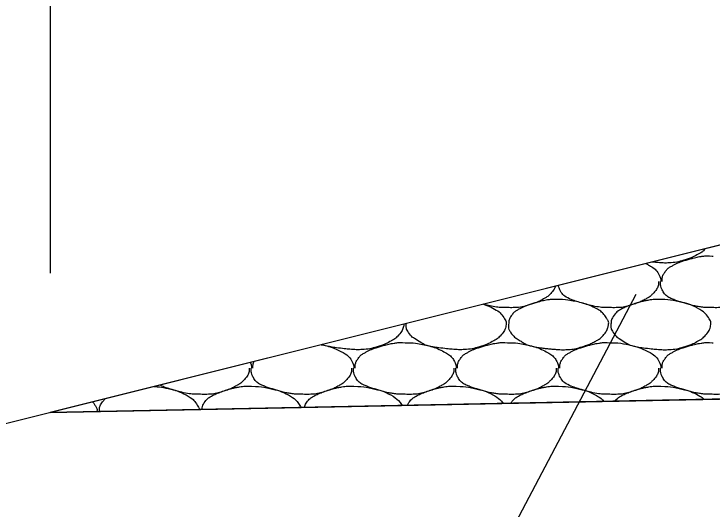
# Model space of a CAD drawing. Extents: x 1373719 to 1374161, y 379835 to 380167.
# Drawn here: x 1373943.234 to 1373946.378, y 380058.21 to 380060.441 of the extents above; entities that cross this region are included whole.
import ezdxf

# ---------------------------------------------------------------- set-up
doc = ezdxf.new("R2010")
doc.units = 0
for name, color, linetype in [('Agg Base Course Text', 7, 'Continuous'), ('Aggregate Base Course', 7, 'Continuous'), ('GREEN_TXT', 7, 'Continuous'), ('SIGNATURE', 7, 'Continuous')]:
    doc.layers.add(name, color=color, linetype=linetype)

msp = doc.modelspace()

# ---------------------------------------------------------------- linework, layer by layer
for p, q in [((1373949.7179, 380060.2256), (1373933.7145, 380056.2248)), ((1373964.7341, 380059.0723), (1373943.3975, 380058.6456))]:
    msp.add_line(p, q)
at = {"layer": 'Agg Base Course Text'}
msp.add_lwpolyline([(1373940.354, 380051.5188), (1373941.9994, 380051.5188), (1373946.036, 380059.1792)], dxfattribs=at)
at = {"layer": 'Aggregate Base Course'}
for points, degree in [([(1373946.3479, 380059.3832), (1373946.3477, 380059.383), (1373946.3476, 380059.3828), (1373946.339, 380059.3732), (1373946.3306, 380059.3668), (1373946.3023, 380059.3507), (1373946.2844, 380059.3421), (1373946.2391, 380059.3277), (1373946.2135, 380059.3213), (1373946.174, 380059.3188), (1373946.1608, 380059.3187), (1373946.1342, 380059.3205), (1373946.1207, 380059.3217), (1373946.1073, 380059.323)], 3), ([(1373946.153, 380059.235), (1373946.153, 380059.2356), (1373946.153, 380059.2362), (1373946.153, 380059.2368), (1373946.1533, 380059.252), (1373946.1576, 380059.2666), (1373946.1674, 380059.28), (1373946.1773, 380059.2936), (1373946.1896, 380059.3016), (1373946.2034, 380059.3088), (1373946.2153, 380059.315), (1373946.2269, 380059.3208), (1373946.2394, 380059.325), (1373946.2573, 380059.3311), (1373946.2751, 380059.3365), (1373946.2934, 380059.3412), (1373946.3047, 380059.3442), (1373946.3161, 380059.3466), (1373946.3276, 380059.3484), (1373946.3443, 380059.351), (1373946.3613, 380059.3517), (1373946.378, 380059.3502)], 3), ([(1373946.378, 380059.3502), (1373946.3798, 380059.3501), (1373946.3816, 380059.3503), (1373946.3834, 380059.3502)], 2), ([(1373946.0793, 380059.316), (1373946.0841, 380059.3138), (1373946.0888, 380059.3114), (1373946.1135, 380059.2981), (1373946.1294, 380059.2842), (1373946.1451, 380059.255), (1373946.1469, 380059.2461), (1373946.1477, 380059.2362), (1373946.1477, 380059.2356), (1373946.1476, 380059.235)], 3), ([(1373945.6729, 380059.2144), (1373945.6686, 380059.2024), (1373945.66, 380059.1914), (1373945.6426, 380059.1718), (1373945.634, 380059.1652), (1373945.6057, 380059.1491), (1373945.5878, 380059.1405), (1373945.5425, 380059.1261), (1373945.517, 380059.119), (1373945.4792, 380059.1176), (1373945.4678, 380059.1175), (1373945.4564, 380059.118)], 3), ([(1373945.9172, 380059.118), (1373945.9148, 380059.118), (1373945.9124, 380059.118), (1373945.8901, 380059.118), (1373945.8703, 380059.1199), (1373945.8296, 380059.1272), (1373945.8095, 380059.1336), (1373945.7714, 380059.1446), (1373945.7543, 380059.1503), (1373945.7182, 380059.1658), (1373945.7023, 380059.1796), (1373945.689, 380059.2052), (1373945.687, 380059.2114), (1373945.686, 380059.2177)], 3), ([(1373946.1368, 380059.235), (1373946.1369, 380059.2332), (1373946.1369, 380059.2314), (1373946.1368, 380059.2296), (1373946.1361, 380059.2114), (1373946.1246, 380059.1956), (1373946.1116, 380059.181), (1373946.1034, 380059.1718), (1373946.0948, 380059.1652), (1373946.0846, 380059.1594), (1373946.0665, 380059.1491), (1373946.0486, 380059.1405), (1373946.0288, 380059.1342), (1373946.0033, 380059.1261), (1373945.9778, 380059.119), (1373945.9514, 380059.118), (1373945.94, 380059.1176), (1373945.9286, 380059.1175), (1373945.9172, 380059.118)], 3), ([(1373946.378, 380059.118), (1373946.3756, 380059.118), (1373946.3732, 380059.118), (1373946.3708, 380059.118), (1373946.3509, 380059.118), (1373946.3311, 380059.1199), (1373946.3114, 380059.1234), (1373946.2904, 380059.1272), (1373946.2703, 380059.1336), (1373946.2499, 380059.1395), (1373946.2322, 380059.1446), (1373946.2151, 380059.1503), (1373946.198, 380059.1576), (1373946.179, 380059.1658), (1373946.1631, 380059.1796), (1373946.153, 380059.199), (1373946.1478, 380059.209), (1373946.1458, 380059.2191), (1373946.1458, 380059.2296), (1373946.1458, 380059.2314), (1373946.1458, 380059.2332), (1373946.1458, 380059.235)], 3), ([(1373946.5976, 380059.235), (1373946.5977, 380059.2332), (1373946.5977, 380059.2314), (1373946.5976, 380059.2296), (1373946.5969, 380059.2114), (1373946.5854, 380059.1956), (1373946.5724, 380059.181), (1373946.5642, 380059.1718), (1373946.5556, 380059.1652), (1373946.5454, 380059.1594), (1373946.5273, 380059.1491), (1373946.5094, 380059.1405), (1373946.4896, 380059.1342), (1373946.4641, 380059.1261), (1373946.4386, 380059.119), (1373946.4122, 380059.118), (1373946.4008, 380059.1176), (1373946.3894, 380059.1175), (1373946.378, 380059.118)], 3), ([(1373945.6868, 380059.154), (1373945.7132, 380059.1544), (1373945.7396, 380059.1504), (1373945.766, 380059.145), (1373945.7982, 380059.1384), (1373945.8279, 380059.1286), (1373945.8578, 380059.1126), (1373945.8777, 380059.1019), (1373945.8914, 380059.0875), (1373945.9046, 380059.0676), (1373945.9103, 380059.0591), (1373945.9134, 380059.0492), (1373945.9118, 380059.0406), (1373945.9088, 380059.0237), (1373945.9, 380059.0069), (1373945.8866, 380058.992), (1373945.8782, 380058.9826), (1373945.8698, 380058.9762), (1373945.8596, 380058.9704), (1373945.8415, 380058.9601), (1373945.8236, 380058.9515), (1373945.8038, 380058.9452), (1373945.7783, 380058.9371), (1373945.7527, 380058.9307), (1373945.7264, 380058.929), (1373945.7132, 380058.9282), (1373945.7, 380058.9281), (1373945.6868, 380058.929), (1373945.667, 380058.9303), (1373945.6472, 380058.9323), (1373945.6274, 380058.9344), (1373945.6056, 380058.9368), (1373945.5841, 380058.9402), (1373945.5626, 380058.9452), (1373945.545, 380058.9493), (1373945.5298, 380058.9587), (1373945.514, 380058.9686), (1373945.4961, 380058.9798), (1373945.4816, 380058.9907), (1373945.469, 380059.01), (1373945.4625, 380059.0199), (1373945.4612, 380059.0305), (1373945.4618, 380059.0406), (1373945.4626, 380059.0552), (1373945.4657, 380059.0699), (1373945.4762, 380059.0838), (1373945.4868, 380059.0979), (1373945.4984, 380059.1054), (1373945.5122, 380059.1126), (1373945.5241, 380059.1188), (1373945.5357, 380059.1246), (1373945.5482, 380059.1288), (1373945.5661, 380059.1349), (1373945.5839, 380059.1403), (1373945.6022, 380059.145), (1373945.6135, 380059.148), (1373945.6249, 380059.1504), (1373945.6364, 380059.1522), (1373945.6531, 380059.1548), (1373945.6701, 380059.1555), (1373945.6868, 380059.154)], 3), ([(1373946.1476, 380059.154), (1373946.174, 380059.1544), (1373946.2004, 380059.1504), (1373946.259, 380059.1384), (1373946.2887, 380059.1286), (1373946.3385, 380059.1019), (1373946.3522, 380059.0875), (1373946.3711, 380059.0591), (1373946.3742, 380059.0492), (1373946.3696, 380059.0237), (1373946.3608, 380059.0069), (1373946.339, 380058.9826), (1373946.3306, 380058.9762), (1373946.3023, 380058.9601), (1373946.2844, 380058.9515), (1373946.2391, 380058.9371), (1373946.2135, 380058.9307), (1373946.174, 380058.9282), (1373946.1608, 380058.9281), (1373946.1278, 380058.9303), (1373946.108, 380058.9323), (1373946.0664, 380058.9368), (1373946.0449, 380058.9402), (1373946.0058, 380058.9493), (1373945.9906, 380058.9587), (1373945.9569, 380058.9798), (1373945.9424, 380058.9907), (1373945.9233, 380059.0199), (1373945.922, 380059.0305), (1373945.9234, 380059.0552), (1373945.9265, 380059.0699), (1373945.9476, 380059.0979), (1373945.9592, 380059.1054), (1373945.9849, 380059.1188), (1373945.9965, 380059.1246), (1373946.0269, 380059.1349), (1373946.0447, 380059.1403), (1373946.0743, 380059.148), (1373946.0857, 380059.1504), (1373946.1139, 380059.1548), (1373946.1309, 380059.1555), (1373946.1476, 380059.154)], 3), ([(1373945.3489, 380059.1334), (1373945.3652, 380059.1279), (1373945.3811, 380059.1212), (1373945.4169, 380059.1019), (1373945.4306, 380059.0875), (1373945.4495, 380059.0591), (1373945.4526, 380059.0492), (1373945.448, 380059.0237), (1373945.4392, 380059.0069), (1373945.4174, 380058.9826), (1373945.409, 380058.9762), (1373945.3807, 380058.9601), (1373945.3628, 380058.9515), (1373945.3175, 380058.9371), (1373945.2919, 380058.9307), (1373945.2524, 380058.9282), (1373945.2392, 380058.9281), (1373945.2062, 380058.9303), (1373945.1864, 380058.9323), (1373945.1448, 380058.9368), (1373945.1233, 380058.9402), (1373945.0842, 380058.9493), (1373945.069, 380058.9587), (1373945.0353, 380058.9798), (1373945.0208, 380058.9907), (1373945.0017, 380059.0199), (1373945.0004, 380059.0305), (1373945.0011, 380059.0426), (1373945.0013, 380059.0446), (1373945.0015, 380059.0466)], 3), ([(1373945.4564, 380059.118), (1373945.454, 380059.118), (1373945.4516, 380059.118), (1373945.4293, 380059.118), (1373945.4095, 380059.1199), (1373945.3759, 380059.1259), (1373945.3625, 380059.1296), (1373945.349, 380059.1334)], 3), ([(1373944.9906, 380059.0438), (1373944.9905, 380059.0427), (1373944.9904, 380059.0417), (1373944.9872, 380059.0237), (1373944.9784, 380059.0069), (1373944.9566, 380058.9826), (1373944.9482, 380058.9762), (1373944.9199, 380058.9601), (1373944.902, 380058.9515), (1373944.8567, 380058.9371), (1373944.8311, 380058.9307), (1373944.7916, 380058.9282), (1373944.7784, 380058.9281), (1373944.7454, 380058.9303), (1373944.7256, 380058.9323), (1373944.684, 380058.9368), (1373944.6625, 380058.9402), (1373944.6344, 380058.9467), (1373944.6282, 380058.949), (1373944.6222, 380058.9517)], 3), ([(1373944.7706, 380058.8444), (1373944.7706, 380058.845), (1373944.7706, 380058.8456), (1373944.7706, 380058.8462), (1373944.7709, 380058.8614), (1373944.7752, 380058.876), (1373944.785, 380058.8894), (1373944.7949, 380058.903), (1373944.8072, 380058.911), (1373944.821, 380058.9182), (1373944.8329, 380058.9244), (1373944.8445, 380058.9302), (1373944.857, 380058.9344), (1373944.8749, 380058.9405), (1373944.8927, 380058.9459), (1373944.911, 380058.9506), (1373944.9223, 380058.9536), (1373944.9337, 380058.956), (1373944.9452, 380058.9578), (1373944.9619, 380058.9604), (1373944.9789, 380058.9611), (1373944.9956, 380058.9596)], 3), ([(1373944.9956, 380058.9596), (1373944.9974, 380058.9595), (1373944.9992, 380058.9597), (1373945.001, 380058.9596)], 2), ([(1373945.001, 380058.9596), (1373945.0274, 380058.96), (1373945.0538, 380058.956), (1373945.0802, 380058.9506), (1373945.1124, 380058.944), (1373945.1421, 380058.9342), (1373945.172, 380058.9182), (1373945.1919, 380058.9075), (1373945.2078, 380058.8936), (1373945.2188, 380058.8732), (1373945.2235, 380058.8644), (1373945.2253, 380058.8555), (1373945.226, 380058.8462), (1373945.2261, 380058.8456), (1373945.2261, 380058.845), (1373945.226, 380058.8444)], 3), ([(1373945.2314, 380058.8444), (1373945.2314, 380058.845), (1373945.2314, 380058.8456), (1373945.2314, 380058.8462), (1373945.2317, 380058.8614), (1373945.236, 380058.876), (1373945.2458, 380058.8894), (1373945.2557, 380058.903), (1373945.268, 380058.911), (1373945.2818, 380058.9182), (1373945.2937, 380058.9244), (1373945.3053, 380058.9302), (1373945.3178, 380058.9344), (1373945.3357, 380058.9405), (1373945.3535, 380058.9459), (1373945.3718, 380058.9506), (1373945.3831, 380058.9536), (1373945.3945, 380058.956), (1373945.406, 380058.9578), (1373945.4227, 380058.9604), (1373945.4397, 380058.9611), (1373945.4564, 380058.9596)], 3), ([(1373945.4564, 380058.9596), (1373945.4582, 380058.9595), (1373945.46, 380058.9597), (1373945.4618, 380058.9596)], 2), ([(1373945.4618, 380058.9596), (1373945.4882, 380058.96), (1373945.5146, 380058.956), (1373945.541, 380058.9506), (1373945.5732, 380058.944), (1373945.6029, 380058.9342), (1373945.6328, 380058.9182), (1373945.6527, 380058.9075), (1373945.6686, 380058.8936), (1373945.6796, 380058.8732), (1373945.6843, 380058.8644), (1373945.6861, 380058.8555), (1373945.6868, 380058.8462), (1373945.6869, 380058.8456), (1373945.6869, 380058.845), (1373945.6868, 380058.8444)], 3), ([(1373945.6922, 380058.8444), (1373945.6922, 380058.845), (1373945.6922, 380058.8456), (1373945.6922, 380058.8462), (1373945.6925, 380058.8614), (1373945.6968, 380058.876), (1373945.7066, 380058.8894), (1373945.7165, 380058.903), (1373945.7288, 380058.911), (1373945.7426, 380058.9182), (1373945.7545, 380058.9244), (1373945.7661, 380058.9302), (1373945.7786, 380058.9344), (1373945.7965, 380058.9405), (1373945.8143, 380058.9459), (1373945.8326, 380058.9506), (1373945.8439, 380058.9536), (1373945.8553, 380058.956), (1373945.8668, 380058.9578), (1373945.8835, 380058.9604), (1373945.9005, 380058.9611), (1373945.9172, 380058.9596)], 3), ([(1373945.9172, 380058.9596), (1373945.919, 380058.9595), (1373945.9208, 380058.9597), (1373945.9226, 380058.9596)], 2), ([(1373945.9226, 380058.9596), (1373945.949, 380058.96), (1373945.9754, 380058.956), (1373946.034, 380058.944), (1373946.0637, 380058.9342), (1373946.1135, 380058.9075), (1373946.1294, 380058.8936), (1373946.1451, 380058.8644), (1373946.1469, 380058.8555), (1373946.1477, 380058.8456), (1373946.1477, 380058.845), (1373946.1476, 380058.8444)], 3), ([(1373946.153, 380058.8444), (1373946.153, 380058.845), (1373946.153, 380058.8456), (1373946.153, 380058.8462), (1373946.1533, 380058.8614), (1373946.1576, 380058.876), (1373946.1674, 380058.8894), (1373946.1773, 380058.903), (1373946.1896, 380058.911), (1373946.2034, 380058.9182), (1373946.2153, 380058.9244), (1373946.2269, 380058.9302), (1373946.2394, 380058.9344), (1373946.2573, 380058.9405), (1373946.2751, 380058.9459), (1373946.2934, 380058.9506), (1373946.3047, 380058.9536), (1373946.3161, 380058.956), (1373946.3276, 380058.9578), (1373946.3443, 380058.9604), (1373946.3613, 380058.9611), (1373946.378, 380058.9596)], 3), ([(1373946.378, 380058.9596), (1373946.3798, 380058.9595), (1373946.3816, 380058.9597), (1373946.3834, 380058.9596)], 2), ([(1373944.6185, 380058.9508), (1373944.6188, 380058.9507), (1373944.6191, 380058.9507), (1373944.6516, 380058.944), (1373944.6813, 380058.9342), (1373944.7311, 380058.9075), (1373944.747, 380058.8936), (1373944.7627, 380058.8644), (1373944.7645, 380058.8555), (1373944.7653, 380058.8456), (1373944.7653, 380058.845), (1373944.7652, 380058.8444)], 3), ([(1373944.2984, 380058.8708), (1373944.3022, 380058.8628), (1373944.3037, 380058.8547), (1373944.3045, 380058.8456), (1373944.3045, 380058.845), (1373944.3044, 380058.8444)], 3), ([(1373944.3098, 380058.8444), (1373944.3098, 380058.845), (1373944.3098, 380058.8456), (1373944.31, 380058.8562), (1373944.3119, 380058.8659), (1373944.316, 380058.8752)], 3), ([(1373944.2936, 380058.8444), (1373944.2937, 380058.8426), (1373944.2937, 380058.8408), (1373944.2936, 380058.839), (1373944.2929, 380058.8208), (1373944.2814, 380058.805), (1373944.2684, 380058.7904), (1373944.2602, 380058.7812), (1373944.2516, 380058.7746), (1373944.2414, 380058.7688), (1373944.2233, 380058.7585), (1373944.2054, 380058.7499), (1373944.1856, 380058.7436), (1373944.1601, 380058.7355), (1373944.1346, 380058.7284), (1373944.1082, 380058.7274), (1373944.0968, 380058.727), (1373944.0854, 380058.7269), (1373944.074, 380058.7274)], 3), ([(1373944.5348, 380058.7274), (1373944.5324, 380058.7274), (1373944.53, 380058.7274), (1373944.5276, 380058.7274), (1373944.5077, 380058.7274), (1373944.4879, 380058.7293), (1373944.4682, 380058.7328), (1373944.4472, 380058.7366), (1373944.4271, 380058.743), (1373944.4067, 380058.7489), (1373944.389, 380058.754), (1373944.3719, 380058.7597), (1373944.3548, 380058.767), (1373944.3358, 380058.7752), (1373944.3199, 380058.789), (1373944.3098, 380058.8084), (1373944.3046, 380058.8184), (1373944.3026, 380058.8285), (1373944.3026, 380058.839), (1373944.3026, 380058.8408), (1373944.3026, 380058.8426), (1373944.3026, 380058.8444)], 3), ([(1373944.7544, 380058.8444), (1373944.7545, 380058.8426), (1373944.7545, 380058.8408), (1373944.7544, 380058.839), (1373944.7537, 380058.8208), (1373944.7422, 380058.805), (1373944.7292, 380058.7904), (1373944.721, 380058.7812), (1373944.7124, 380058.7746), (1373944.7022, 380058.7688), (1373944.6841, 380058.7585), (1373944.6662, 380058.7499), (1373944.6464, 380058.7436), (1373944.6209, 380058.7355), (1373944.5954, 380058.7284), (1373944.569, 380058.7274), (1373944.5576, 380058.727), (1373944.5462, 380058.7269), (1373944.5348, 380058.7274)], 3), ([(1373944.9956, 380058.7274), (1373944.9932, 380058.7274), (1373944.9908, 380058.7274), (1373944.9884, 380058.7274), (1373944.9685, 380058.7274), (1373944.9487, 380058.7293), (1373944.929, 380058.7328), (1373944.908, 380058.7366), (1373944.8879, 380058.743), (1373944.8675, 380058.7489), (1373944.8498, 380058.754), (1373944.8327, 380058.7597), (1373944.8156, 380058.767), (1373944.7966, 380058.7752), (1373944.7807, 380058.789), (1373944.7706, 380058.8084), (1373944.7654, 380058.8184), (1373944.7634, 380058.8285), (1373944.7634, 380058.839), (1373944.7634, 380058.8408), (1373944.7634, 380058.8426), (1373944.7634, 380058.8444)], 3), ([(1373945.2152, 380058.8444), (1373945.2153, 380058.8426), (1373945.2153, 380058.8408), (1373945.2152, 380058.839), (1373945.2145, 380058.8208), (1373945.203, 380058.805), (1373945.19, 380058.7904), (1373945.1818, 380058.7812), (1373945.1732, 380058.7746), (1373945.163, 380058.7688), (1373945.1449, 380058.7585), (1373945.127, 380058.7499), (1373945.1072, 380058.7436), (1373945.0817, 380058.7355), (1373945.0562, 380058.7284), (1373945.0298, 380058.7274), (1373945.0184, 380058.727), (1373945.007, 380058.7269), (1373944.9956, 380058.7274)], 3), ([(1373945.4564, 380058.7274), (1373945.454, 380058.7274), (1373945.4516, 380058.7274), (1373945.4492, 380058.7274), (1373945.4293, 380058.7274), (1373945.4095, 380058.7293), (1373945.3898, 380058.7328), (1373945.3688, 380058.7366), (1373945.3487, 380058.743), (1373945.3283, 380058.7489), (1373945.3106, 380058.754), (1373945.2935, 380058.7597), (1373945.2764, 380058.767), (1373945.2574, 380058.7752), (1373945.2415, 380058.789), (1373945.2314, 380058.8084), (1373945.2262, 380058.8184), (1373945.2242, 380058.8285), (1373945.2242, 380058.839), (1373945.2242, 380058.8408), (1373945.2242, 380058.8426), (1373945.2242, 380058.8444)], 3), ([(1373945.676, 380058.8444), (1373945.6761, 380058.8426), (1373945.6761, 380058.8408), (1373945.676, 380058.839), (1373945.6753, 380058.8208), (1373945.6638, 380058.805), (1373945.6508, 380058.7904), (1373945.6426, 380058.7812), (1373945.634, 380058.7746), (1373945.6238, 380058.7688), (1373945.6057, 380058.7585), (1373945.5878, 380058.7499), (1373945.568, 380058.7436), (1373945.5425, 380058.7355), (1373945.517, 380058.7284), (1373945.4906, 380058.7274), (1373945.4792, 380058.727), (1373945.4678, 380058.7269), (1373945.4564, 380058.7274)], 3), ([(1373945.9172, 380058.7274), (1373945.9148, 380058.7274), (1373945.9124, 380058.7274), (1373945.8901, 380058.7274), (1373945.8703, 380058.7293), (1373945.8296, 380058.7366), (1373945.8095, 380058.743), (1373945.7714, 380058.754), (1373945.7543, 380058.7597), (1373945.7182, 380058.7752), (1373945.7023, 380058.789), (1373945.687, 380058.8184), (1373945.685, 380058.8285), (1373945.685, 380058.8408), (1373945.685, 380058.8426), (1373945.685, 380058.8444)], 3), ([(1373946.1368, 380058.8444), (1373946.1369, 380058.8426), (1373946.1369, 380058.8408), (1373946.1368, 380058.839), (1373946.1361, 380058.8208), (1373946.1246, 380058.805), (1373946.1116, 380058.7904), (1373946.1034, 380058.7812), (1373946.0948, 380058.7746), (1373946.0846, 380058.7688), (1373946.0665, 380058.7585), (1373946.0486, 380058.7499), (1373946.0288, 380058.7436), (1373946.0033, 380058.7355), (1373945.9778, 380058.7284), (1373945.9514, 380058.7274), (1373945.94, 380058.727), (1373945.9286, 380058.7269), (1373945.9172, 380058.7274)], 3), ([(1373946.378, 380058.7274), (1373946.3756, 380058.7274), (1373946.3732, 380058.7274), (1373946.3708, 380058.7274), (1373946.3509, 380058.7274), (1373946.3311, 380058.7293), (1373946.3114, 380058.7328), (1373946.2904, 380058.7366), (1373946.2703, 380058.743), (1373946.2499, 380058.7489), (1373946.2322, 380058.754), (1373946.2151, 380058.7597), (1373946.198, 380058.767), (1373946.179, 380058.7752), (1373946.1631, 380058.789), (1373946.153, 380058.8084), (1373946.1478, 380058.8184), (1373946.1458, 380058.8285), (1373946.1458, 380058.839), (1373946.1458, 380058.8408), (1373946.1458, 380058.8426), (1373946.1458, 380058.8444)], 3), ([(1373946.5976, 380058.8444), (1373946.5977, 380058.8426), (1373946.5977, 380058.8408), (1373946.5976, 380058.839), (1373946.5969, 380058.8208), (1373946.5854, 380058.805), (1373946.5724, 380058.7904), (1373946.5642, 380058.7812), (1373946.5556, 380058.7746), (1373946.5454, 380058.7688), (1373946.5273, 380058.7585), (1373946.5094, 380058.7499), (1373946.4896, 380058.7436), (1373946.4641, 380058.7355), (1373946.4386, 380058.7284), (1373946.4122, 380058.7274), (1373946.4008, 380058.727), (1373946.3894, 380058.7269), (1373946.378, 380058.7274)], 3), ([(1373944.074, 380058.7274), (1373944.0716, 380058.7274), (1373944.0692, 380058.7274), (1373944.0469, 380058.7274), (1373944.0271, 380058.7293), (1373943.9864, 380058.7366), (1373943.9663, 380058.743), (1373943.9282, 380058.754), (1373943.9111, 380058.7597), (1373943.8927, 380058.7676), (1373943.8915, 380058.7681), (1373943.8902, 380058.7687)], 3), ([(1373944.0803, 380058.6592), (1373944.0819, 380058.6708), (1373944.0855, 380058.6822), (1373944.1044, 380058.7073), (1373944.116, 380058.7148), (1373944.1417, 380058.7282), (1373944.1533, 380058.734), (1373944.1837, 380058.7443), (1373944.2015, 380058.7497), (1373944.2311, 380058.7574), (1373944.2425, 380058.7598), (1373944.2707, 380058.7642), (1373944.2877, 380058.7649), (1373944.3044, 380058.7634)], 3), ([(1373944.3044, 380058.7634), (1373944.3308, 380058.7638), (1373944.3572, 380058.7598), (1373944.4158, 380058.7478), (1373944.4455, 380058.738), (1373944.4953, 380058.7113), (1373944.509, 380058.6969), (1373944.5241, 380058.6742), (1373944.5257, 380058.6712), (1373944.5269, 380058.6681)], 3), ([(1373944.5428, 380058.6685), (1373944.545, 380058.6769), (1373944.5485, 380058.6852), (1373944.5652, 380058.7073), (1373944.5768, 380058.7148), (1373944.6025, 380058.7282), (1373944.6141, 380058.734), (1373944.6445, 380058.7443), (1373944.6623, 380058.7497), (1373944.6919, 380058.7574), (1373944.7033, 380058.7598), (1373944.7315, 380058.7642), (1373944.7485, 380058.7649), (1373944.7652, 380058.7634)], 3), ([(1373944.7652, 380058.7634), (1373944.7916, 380058.7638), (1373944.818, 380058.7598), (1373944.8766, 380058.7478), (1373944.9063, 380058.738), (1373944.9561, 380058.7114), (1373944.9697, 380058.697), (1373944.9828, 380058.6773)], 3), ([(1373945.0066, 380058.6777), (1373945.0087, 380058.683), (1373945.0116, 380058.6882), (1373945.026, 380058.7073), (1373945.0376, 380058.7148), (1373945.0633, 380058.7282), (1373945.0749, 380058.734), (1373945.1053, 380058.7443), (1373945.1231, 380058.7497), (1373945.1527, 380058.7574), (1373945.1641, 380058.7598), (1373945.1923, 380058.7642), (1373945.2093, 380058.7649), (1373945.226, 380058.7634)], 3), ([(1373945.226, 380058.7634), (1373945.2524, 380058.7638), (1373945.2788, 380058.7598), (1373945.3374, 380058.7478), (1373945.3671, 380058.738), (1373945.4137, 380058.7131), (1373945.4259, 380058.7015), (1373945.4372, 380058.6864)], 3), ([(1373945.4721, 380058.6871), (1373945.4733, 380058.6891), (1373945.4747, 380058.6912), (1373945.4868, 380058.7073), (1373945.4984, 380058.7148), (1373945.5241, 380058.7282), (1373945.5357, 380058.734), (1373945.5661, 380058.7443), (1373945.5839, 380058.7497), (1373945.6135, 380058.7574), (1373945.6249, 380058.7598), (1373945.6531, 380058.7642), (1373945.6701, 380058.7649), (1373945.6868, 380058.7634)], 3), ([(1373945.6868, 380058.7634), (1373945.7132, 380058.7638), (1373945.7396, 380058.7598), (1373945.7982, 380058.7478), (1373945.8279, 380058.738), (1373945.871, 380058.715), (1373945.8814, 380058.7063), (1373945.8908, 380058.6954)], 3), ([(1373945.9395, 380058.6964), (1373945.9494, 380058.7085), (1373945.9603, 380058.7154), (1373945.9849, 380058.7282), (1373945.9965, 380058.734), (1373946.0269, 380058.7443), (1373946.0447, 380058.7497), (1373946.0743, 380058.7574), (1373946.0857, 380058.7598), (1373946.1139, 380058.7642), (1373946.1309, 380058.7649), (1373946.1476, 380058.7634)], 3), ([(1373946.1476, 380058.7634), (1373946.174, 380058.7638), (1373946.2004, 380058.7598), (1373946.259, 380058.7478), (1373946.2887, 380058.738), (1373946.3279, 380058.717), (1373946.3358, 380058.7112), (1373946.343, 380058.7045)], 3), ([(1373943.8662, 380058.7627), (1373943.8851, 380058.7614), (1373943.904, 380058.7583), (1373943.955, 380058.7478), (1373943.9847, 380058.738), (1373944.0345, 380058.7113), (1373944.0482, 380058.6969), (1373944.0652, 380058.6713), (1373944.0678, 380058.6651), (1373944.0687, 380058.659)], 3), ([(1373943.6186, 380058.65), (1373943.6186, 380058.65), (1373943.6194, 380058.6646), (1373943.6225, 380058.6793), (1373943.6375, 380058.6991), (1373943.6421, 380058.7039), (1373943.647, 380058.7079)], 3), ([(1373943.5886, 380058.6933), (1373943.5927, 380058.6883), (1373943.5967, 380058.6829), (1373943.6063, 380058.6685), (1373943.6094, 380058.6586), (1373943.6078, 380058.6499), (1373943.6078, 380058.6499), (1373943.6078, 380058.6498)], 3)]:
    msp.add_open_spline(points, degree=degree, dxfattribs=at)
at = {"layer": 'GREEN_TXT'}
msp.add_line((1373943.3975, 380065.3855), (1373943.3975, 380059.2739), dxfattribs=at)
at = {"layer": 'SIGNATURE'}
msp.add_lwpolyline([(1373943.3975, 380058.6456), (1373951.0824, 380058.7993), (1373950.5395, 380060.008), (1373949.8879, 380059.9821), (1373950.1486, 380060.2429), (1373949.7179, 380060.2256), (1373947.3392, 380059.631)], close=True, dxfattribs=at)

doc.saveas('drawing.dxf')
